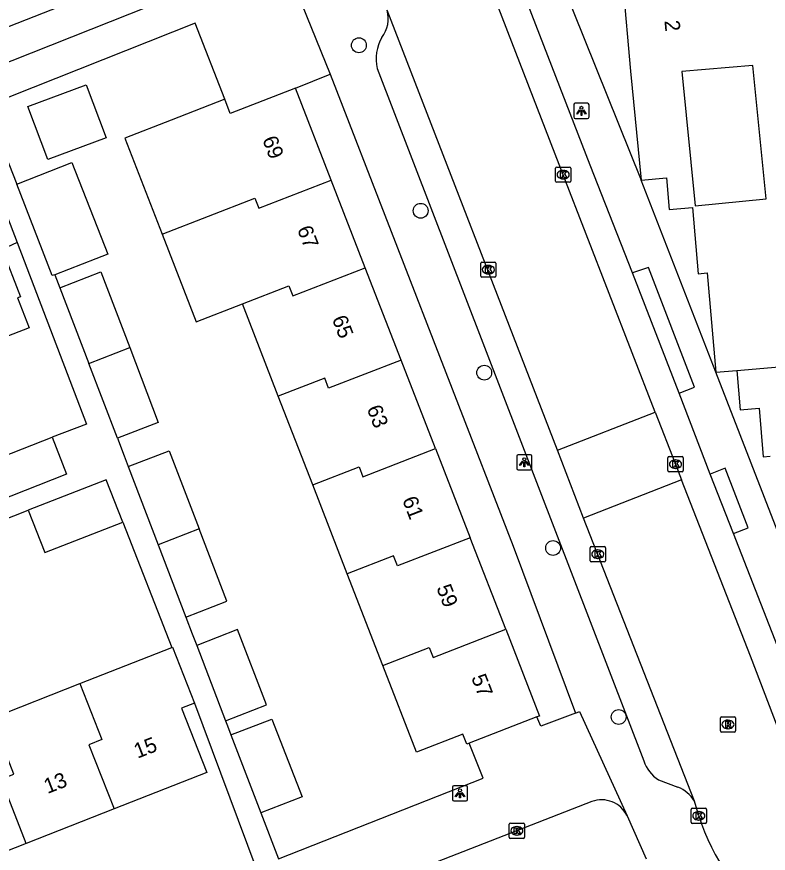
# Model space of a CAD drawing. Extents: x 162990 to 165007, y 383433 to 384336.
# Drawn here: x 164040.8 to 164090.3, y 383839.9 to 383895 of the extents above; entities that cross this region are included whole.
import ezdxf

# ---------------------------------------------------------------- set-up
doc = ezdxf.new("R2010")
doc.units = 0
for name, color, linetype in [('IMGEO_Boom', 7, 'Continuous'), ('IMGEO_Kolk', 7, 'Continuous'), ('IMGEO_Lichtpunt', 7, 'Continuous'), ('IMGEO_Pand', 7, 'Continuous'), ('IMGEO_Pand_nummerreeks', 7, 'Continuous'), ('IMGEO_Rijbaan_lokaal_open', 7, 'Continuous'), ('IMGEO_Rioolput', 7, 'Continuous'), ('IMGEO_Voetpad_open', 7, 'Continuous')]:
    doc.layers.add(name, color=color, linetype=linetype)

msp = doc.modelspace()

# ---------------------------------------------------------------- linework, layer by layer
at = {"layer": 'IMGEO_Boom'}
for centre in [(164063.325, 383893.149), (164067.392, 383882.241), (164071.582, 383871.579), (164076.118, 383860.026), (164080.438, 383848.892)]:
    msp.add_circle(centre, 0.489, dxfattribs=at)
at = {"layer": 'IMGEO_Kolk'}
for p, q in [((164076.28, 383884.197), (164076.28, 383885.049)), ((164076.355, 383885.123), (164077.207, 383885.123)), ((164077.281, 383885.049), (164077.281, 383884.197)), ((164076.768, 383884.903), (164076.793, 383884.903)), ((164077.207, 383884.123), (164076.355, 383884.123)), ((164076.791, 383884.343), (164076.766, 383884.343)), ((164071.355, 383877.937), (164071.355, 383878.789)), ((164071.43, 383878.863), (164072.282, 383878.863)), ((164071.843, 383878.643), (164071.868, 383878.643)), ((164072.356, 383878.789), (164072.356, 383877.937)), ((164071.866, 383878.083), (164071.841, 383878.083)), ((164072.282, 383877.863), (164071.43, 383877.863)), ((164083.681, 383865.121), (164083.681, 383865.973)), ((164083.756, 383866.047), (164084.608, 383866.047)), ((164084.169, 383865.827), (164084.194, 383865.827)), ((164084.682, 383865.973), (164084.682, 383865.121)), ((164084.192, 383865.267), (164084.167, 383865.267)), ((164084.608, 383865.047), (164083.756, 383865.047)), ((164078.559, 383859.19), (164078.559, 383860.042)), ((164078.634, 383860.116), (164079.486, 383860.116)), ((164079.047, 383859.896), (164079.072, 383859.896)), ((164079.56, 383860.042), (164079.56, 383859.19)), ((164079.07, 383859.336), (164079.045, 383859.336)), ((164079.486, 383859.116), (164078.634, 383859.116)), ((164085.214, 383841.956), (164085.214, 383842.808)), ((164085.289, 383842.882), (164086.141, 383842.882)), ((164085.702, 383842.662), (164085.727, 383842.662)), ((164086.215, 383842.808), (164086.215, 383841.956)), ((164085.725, 383842.102), (164085.7, 383842.102)), ((164073.233, 383840.97), (164073.233, 383841.822)), ((164073.308, 383841.896), (164074.16, 383841.896)), ((164073.721, 383841.676), (164073.746, 383841.676)), ((164074.234, 383841.822), (164074.234, 383840.97)), ((164086.141, 383841.882), (164085.289, 383841.882)), ((164073.744, 383841.116), (164073.719, 383841.116)), ((164074.16, 383840.896), (164073.308, 383840.896))]:
    msp.add_line(p, q, dxfattribs=at)
for points in [[(164076.28, 383884.197), (164076.28, 383885.049)], [(164076.355, 383885.123), (164077.207, 383885.123)], [(164077.281, 383885.049), (164077.281, 383884.197)], [(164076.601, 383884.823), (164076.724, 383884.823), (164076.724, 383884.672), (164076.854, 383884.823), (164077.018, 383884.823), (164076.872, 383884.672), (164077.025, 383884.423), (164076.873, 383884.423), (164076.788, 383884.587), (164076.724, 383884.52), (164076.724, 383884.423), (164076.601, 383884.423), (164076.601, 383884.823)], [(164077.207, 383884.123), (164076.355, 383884.123)], [(164071.355, 383877.937), (164071.355, 383878.789)], [(164071.43, 383878.863), (164072.282, 383878.863)], [(164071.676, 383878.563), (164071.799, 383878.563), (164071.799, 383878.412), (164071.929, 383878.563), (164072.093, 383878.563), (164071.947, 383878.412), (164072.1, 383878.163), (164071.948, 383878.163), (164071.863, 383878.327), (164071.799, 383878.26), (164071.799, 383878.163), (164071.676, 383878.163), (164071.676, 383878.563)], [(164072.356, 383878.789), (164072.356, 383877.937)], [(164072.282, 383877.863), (164071.43, 383877.863)], [(164083.681, 383865.121), (164083.681, 383865.973)], [(164083.756, 383866.047), (164084.608, 383866.047)], [(164084.682, 383865.973), (164084.682, 383865.121)], [(164084.002, 383865.747), (164084.125, 383865.747), (164084.125, 383865.596), (164084.255, 383865.747), (164084.419, 383865.747), (164084.273, 383865.596), (164084.426, 383865.347), (164084.274, 383865.347), (164084.189, 383865.511), (164084.125, 383865.444), (164084.125, 383865.347), (164084.002, 383865.347), (164084.002, 383865.747)], [(164084.608, 383865.047), (164083.756, 383865.047)], [(164078.559, 383859.19), (164078.559, 383860.042)], [(164078.634, 383860.116), (164079.486, 383860.116)], [(164078.88, 383859.816), (164079.003, 383859.816), (164079.003, 383859.665), (164079.133, 383859.816), (164079.297, 383859.816), (164079.151, 383859.665), (164079.304, 383859.416), (164079.152, 383859.416), (164079.067, 383859.58), (164079.003, 383859.513), (164079.003, 383859.416), (164078.88, 383859.416), (164078.88, 383859.816)], [(164079.56, 383860.042), (164079.56, 383859.19)], [(164079.486, 383859.116), (164078.634, 383859.116)], [(164085.214, 383841.956), (164085.214, 383842.808)], [(164085.289, 383842.882), (164086.141, 383842.882)], [(164086.215, 383842.808), (164086.215, 383841.956)], [(164085.535, 383842.582), (164085.658, 383842.582), (164085.658, 383842.431), (164085.788, 383842.582), (164085.952, 383842.582), (164085.806, 383842.431), (164085.959, 383842.182), (164085.807, 383842.182), (164085.722, 383842.346), (164085.658, 383842.279), (164085.658, 383842.182), (164085.535, 383842.182), (164085.535, 383842.582)], [(164073.233, 383840.97), (164073.233, 383841.822)], [(164073.308, 383841.896), (164074.16, 383841.896)], [(164073.554, 383841.596), (164073.677, 383841.596), (164073.677, 383841.445), (164073.807, 383841.596), (164073.971, 383841.596), (164073.825, 383841.445), (164073.978, 383841.196), (164073.826, 383841.196), (164073.741, 383841.36), (164073.677, 383841.293), (164073.677, 383841.196), (164073.554, 383841.196), (164073.554, 383841.596)], [(164074.234, 383841.822), (164074.234, 383840.97)], [(164086.141, 383841.882), (164085.289, 383841.882)], [(164074.16, 383840.896), (164073.308, 383840.896)]]:
    msp.add_lwpolyline(points, dxfattribs=at)
for centre, start, end in [((164076.357, 383885.047), 91.552, 178.448), ((164076.357, 383885.047), 91.552, 178.448), ((164077.205, 383885.047), 1.552, 88.448), ((164077.205, 383885.047), 1.552, 88.448), ((164076.357, 383884.199), 181.552, 268.448), ((164076.357, 383884.199), 181.552, 268.448), ((164077.205, 383884.199), 271.552, 358.448), ((164077.205, 383884.199), 271.552, 358.448), ((164071.432, 383878.787), 91.552, 178.448), ((164071.432, 383878.787), 91.552, 178.448), ((164072.28, 383878.787), 1.552, 88.448), ((164072.28, 383878.787), 1.552, 88.448), ((164071.432, 383877.939), 181.552, 268.448), ((164071.432, 383877.939), 181.552, 268.448), ((164072.28, 383877.939), 271.552, 358.448), ((164072.28, 383877.939), 271.552, 358.448), ((164083.758, 383865.971), 91.552, 178.448), ((164083.758, 383865.971), 91.552, 178.448), ((164084.606, 383865.971), 1.552, 88.448), ((164084.606, 383865.971), 1.552, 88.448), ((164083.758, 383865.123), 181.552, 268.448), ((164083.758, 383865.123), 181.552, 268.448), ((164084.606, 383865.123), 271.552, 358.448), ((164084.606, 383865.123), 271.552, 358.448), ((164078.636, 383860.04), 91.552, 178.448), ((164078.636, 383860.04), 91.552, 178.448), ((164079.484, 383860.04), 1.552, 88.448), ((164079.484, 383860.04), 1.552, 88.448), ((164078.636, 383859.192), 181.552, 268.448), ((164078.636, 383859.192), 181.552, 268.448), ((164079.484, 383859.192), 271.552, 358.448), ((164079.484, 383859.192), 271.552, 358.448), ((164085.291, 383842.806), 91.552, 178.448), ((164085.291, 383842.806), 91.552, 178.448), ((164086.139, 383842.806), 1.552, 88.448), ((164086.139, 383842.806), 1.552, 88.448), ((164073.31, 383841.82), 91.552, 178.448), ((164073.31, 383841.82), 91.552, 178.448), ((164074.158, 383841.82), 1.552, 88.448), ((164074.158, 383841.82), 1.552, 88.448), ((164085.291, 383841.958), 181.552, 268.448), ((164085.291, 383841.958), 181.552, 268.448), ((164086.139, 383841.958), 271.552, 358.448), ((164086.139, 383841.958), 271.552, 358.448), ((164073.31, 383840.972), 181.552, 268.448), ((164073.31, 383840.972), 181.552, 268.448), ((164074.158, 383840.972), 271.552, 358.448), ((164074.158, 383840.972), 271.552, 358.448)]:
    msp.add_arc(centre, 0.0765, start, end, dxfattribs=at)
for centre, major_axis, ratio, start_param, end_param in [((164076.767, 383884.623), (-0.387, 0.002), 0.722429, 4.712389, 7.853982), ((164076.792, 383884.623), (-0.39, 0.002), 0.717154, 1.570796, 4.712389), ((164071.842, 383878.363), (-0.387, 0.002), 0.722429, 4.712389, 7.853982), ((164071.867, 383878.363), (-0.39, 0.002), 0.717154, 1.570796, 4.712389), ((164084.168, 383865.547), (-0.387, 0.002), 0.722429, 4.712389, 7.853982), ((164084.193, 383865.547), (-0.39, 0.002), 0.717154, 1.570796, 4.712389), ((164079.046, 383859.616), (-0.387, 0.002), 0.722429, 4.712389, 7.853982), ((164079.071, 383859.616), (-0.39, 0.002), 0.717154, 1.570796, 4.712389), ((164085.701, 383842.382), (-0.387, 0.002), 0.722429, 4.712389, 7.853982), ((164085.726, 383842.382), (-0.39, 0.002), 0.717154, 1.570796, 4.712389), ((164073.72, 383841.396), (-0.387, 0.002), 0.722429, 4.712389, 7.853982), ((164073.745, 383841.396), (-0.39, 0.002), 0.717154, 1.570796, 4.712389)]:
    msp.add_ellipse(centre, major_axis=major_axis, ratio=ratio, start_param=start_param, end_param=end_param, dxfattribs=at)
at = {"layer": 'IMGEO_Lichtpunt'}
for p, q in [((164077.487, 383889.229), (164077.487, 383888.422)), ((164077.487, 383889.229), (164077.487, 383888.422)), ((164078.389, 383889.324), (164077.581, 383889.324)), ((164078.389, 383889.324), (164077.581, 383889.324)), ((164078.483, 383888.422), (164078.483, 383889.229)), ((164078.483, 383888.422), (164078.483, 383889.229)), ((164077.581, 383888.328), (164078.389, 383888.328)), ((164077.581, 383888.328), (164078.389, 383888.328)), ((164073.722, 383866.079), (164073.722, 383865.272)), ((164073.722, 383866.079), (164073.722, 383865.272)), ((164074.624, 383866.174), (164073.816, 383866.174)), ((164074.624, 383866.174), (164073.816, 383866.174)), ((164074.718, 383865.272), (164074.718, 383866.079)), ((164074.718, 383865.272), (164074.718, 383866.079)), ((164073.816, 383865.178), (164074.624, 383865.178)), ((164073.816, 383865.178), (164074.624, 383865.178)), ((164069.485, 383844.262), (164069.485, 383843.455)), ((164069.485, 383844.262), (164069.485, 383843.455)), ((164070.387, 383844.357), (164069.579, 383844.357)), ((164070.387, 383844.357), (164069.579, 383844.357)), ((164070.481, 383843.455), (164070.481, 383844.262)), ((164070.481, 383843.455), (164070.481, 383844.262)), ((164069.579, 383843.361), (164070.387, 383843.361)), ((164069.579, 383843.361), (164070.387, 383843.361))]:
    msp.add_line(p, q, dxfattribs=at)
for points in [[(164077.861, 383888.893), (164077.9, 383888.865), (164077.712, 383888.603), (164077.674, 383888.63), (164077.861, 383888.893)], [(164077.963, 383888.845), (164078.01, 383888.845), (164078.01, 383888.523), (164077.963, 383888.523), (164077.963, 383888.845)], [(164078.073, 383888.865), (164078.111, 383888.892), (164078.298, 383888.63), (164078.259, 383888.602), (164078.073, 383888.865)], [(164074.096, 383865.743), (164074.135, 383865.715), (164073.947, 383865.453), (164073.909, 383865.48), (164074.096, 383865.743)], [(164074.198, 383865.695), (164074.245, 383865.695), (164074.245, 383865.373), (164074.198, 383865.373), (164074.198, 383865.695)], [(164074.308, 383865.715), (164074.346, 383865.742), (164074.533, 383865.48), (164074.494, 383865.452), (164074.308, 383865.715)], [(164069.859, 383843.926), (164069.898, 383843.898), (164069.71, 383843.636), (164069.672, 383843.663), (164069.859, 383843.926)], [(164069.961, 383843.878), (164070.008, 383843.878), (164070.008, 383843.556), (164069.961, 383843.556), (164069.961, 383843.878)], [(164070.071, 383843.898), (164070.109, 383843.925), (164070.296, 383843.663), (164070.257, 383843.635), (164070.071, 383843.898)]]:
    msp.add_lwpolyline(points, dxfattribs=at)
for centre in [(164077.986, 383889.027), (164074.221, 383865.877), (164069.984, 383844.06)]:
    msp.add_circle(centre, 0.0994, dxfattribs=at)
for centre, start, end in [((164077.581, 383889.229), 90, 180), ((164077.581, 383889.229), 90, 180), ((164078.389, 383889.229), 0, 90), ((164078.389, 383889.229), 0, 90), ((164077.581, 383888.422), 180, 270), ((164077.581, 383888.422), 180, 270), ((164078.389, 383888.422), 270, 0), ((164078.389, 383888.422), 270, 360), ((164073.816, 383866.079), 90, 180), ((164073.816, 383866.079), 90, 180), ((164074.624, 383866.079), 0, 90), ((164074.624, 383866.079), 0, 90), ((164073.816, 383865.272), 180, 270), ((164073.816, 383865.272), 180, 270), ((164074.624, 383865.272), 270, 0), ((164074.624, 383865.272), 270, 360), ((164069.579, 383844.262), 90, 180), ((164069.579, 383844.262), 90, 180), ((164070.387, 383844.262), 0, 90), ((164070.387, 383844.262), 0, 90), ((164069.579, 383843.455), 180, 270), ((164069.579, 383843.455), 180, 270), ((164070.387, 383843.455), 270, 0), ((164070.387, 383843.455), 270, 360)]:
    msp.add_arc(centre, 0.0946, start, end, dxfattribs=at)
at = {"layer": 'IMGEO_Pand'}
for points in [[(164088.838, 383897.884), (164080.713, 383897.18), (164081.209, 383891.446), (164081.924, 383884.265)], [(164089.283, 383891.808), (164084.586, 383891.416), (164085.467, 383882.565), (164090.157, 383883.032), (164089.283, 383891.808)], [(164042.832, 383885.621), (164041.529, 383889.118), (164045.369, 383890.549), (164046.672, 383887.052), (164042.832, 383885.621)], [(164059.159, 383890.319), (164054.853, 383888.648), (164054.487, 383889.592)], [(164061.511, 383884.26), (164059.159, 383890.319)], [(164054.487, 383889.592), (164050.954, 383888.221), (164047.9, 383887.036), (164050.362, 383880.696)], [(164040.807, 383883.987), (164044.42, 383885.421), (164046.791, 383879.391), (164045.991, 383879.08), (164043.294, 383878.033)], [(164039.01, 383884.819), (164040.81, 383880.155)], [(164043.294, 383878.033), (164043.13, 383877.969), (164040.807, 383883.987)], [(164050.362, 383880.696), (164053.416, 383881.88), (164056.472, 383883.065), (164056.727, 383882.405), (164061.511, 383884.26)], [(164063.75, 383878.491), (164061.511, 383884.26)], [(164081.924, 383884.265), (164083.583, 383884.408), (164083.764, 383882.317), (164085.298, 383882.449), (164085.674, 383878.095), (164086.259, 383878.146), (164086.825, 383871.608)], [(164050.362, 383880.696), (164052.602, 383874.927), (164055.655, 383876.111)], [(164040.81, 383880.155), (164039.832, 383879.698), (164041.038, 383876.572), (164040.851, 383876.5), (164041.611, 383874.532), (164036.023, 383872.374), (164035.263, 383874.343), (164034.992, 383874.308)], [(164088.22, 383871.729), (164094.549, 383872.274), (164093.974, 383878.896), (164096.275, 383879.095)], [(164055.655, 383876.111), (164058.711, 383877.296), (164058.966, 383876.636), (164063.75, 383878.491)], [(164066.112, 383872.407), (164063.75, 383878.491)], [(164043.626, 383877.165), (164046.324, 383878.211), (164048.23, 383873.232)], [(164043.626, 383877.165), (164045.533, 383872.186)], [(164058.017, 383870.027), (164055.655, 383876.111)], [(164045.533, 383872.186), (164048.23, 383873.232)], [(164048.23, 383873.232), (164050.117, 383868.303), (164047.42, 383867.257)], [(164066.112, 383872.407), (164061.328, 383870.552), (164061.073, 383871.212), (164058.017, 383870.027)], [(164068.377, 383866.572), (164066.112, 383872.407)], [(164047.42, 383867.257), (164045.533, 383872.186)], [(164086.825, 383871.608), (164088.22, 383871.729)], [(164088.22, 383871.729), (164088.445, 383869.139), (164089.686, 383869.247), (164089.962, 383866.028), (164090.421, 383866.067)], [(164060.282, 383864.192), (164058.017, 383870.027)], [(164038.467, 383865.501), (164043.125, 383867.327)], [(164043.125, 383867.327), (164044.064, 383864.882), (164039.427, 383863.066)], [(164048.135, 383865.389), (164050.832, 383866.435), (164052.801, 383861.29)], [(164060.282, 383864.192), (164063.337, 383865.377), (164063.592, 383864.717), (164068.377, 383866.572)], [(164068.377, 383866.572), (164070.655, 383860.703)], [(164048.135, 383865.389), (164050.104, 383860.244)], [(164047.769, 383861.722), (164046.689, 383864.508), (164041.548, 383862.515)], [(164062.56, 383858.323), (164060.282, 383864.192)], [(164041.548, 383862.515), (164042.64, 383859.734), (164047.769, 383861.722)], [(164052.801, 383861.29), (164050.104, 383860.244)], [(164051.928, 383855.48), (164054.625, 383856.526), (164052.801, 383861.29)], [(164050.104, 383860.244), (164051.928, 383855.48)], [(164070.655, 383860.703), (164065.87, 383858.848), (164065.615, 383859.508), (164062.56, 383858.323)], [(164072.998, 383854.668), (164070.655, 383860.703)], [(164064.903, 383852.288), (164062.56, 383858.323)], [(164054.545, 383848.644), (164057.242, 383849.69), (164055.34, 383854.659), (164052.643, 383853.613)], [(164064.903, 383852.288), (164067.957, 383853.473), (164068.212, 383852.813), (164072.998, 383854.668)], [(164072.998, 383854.668), (164075.215, 383848.956), (164075.054, 383848.894)], [(164044.939, 383851.097), (164051.004, 383853.477)], [(164051.004, 383853.477), (164051.051, 383853.495), (164052.501, 383849.799)], [(164052.643, 383853.613), (164054.545, 383848.644)], [(164070.595, 383847.163), (164070.431, 383847.099), (164070.174, 383847.762), (164067.12, 383846.577), (164064.903, 383852.288)], [(164039.151, 383848.825), (164044.939, 383851.097)], [(164044.939, 383851.097), (164046.389, 383847.402), (164045.544, 383847.067), (164047.204, 383842.831)], [(164052.501, 383849.799), (164051.653, 383849.466), (164053.315, 383845.229), (164047.204, 383842.831)], [(164041.417, 383840.56), (164039.756, 383844.796), (164040.601, 383845.131), (164039.151, 383848.825)], [(164054.902, 383847.71), (164057.6, 383848.756), (164059.585, 383843.638), (164056.865, 383842.583)], [(164075.054, 383848.894), (164070.595, 383847.163)], [(164054.902, 383847.71), (164056.865, 383842.583)], [(164047.204, 383842.831), (164041.417, 383840.56)], [(164041.417, 383840.56), (164035.485, 383838.232)]]:
    msp.add_lwpolyline(points, dxfattribs=at)
at = {"layer": 'IMGEO_Rijbaan_lokaal_open'}
for points in [[(164082.85, 383868.975), (164076.778, 383884.622), (164069.372, 383903.765), (164063.223, 383919.745)], [(163987.058, 383873.134), (164000, 383878.405), (164023.091, 383887.799), (164035.209, 383892.416), (164053.748, 383899.705)], [(164076.398, 383866.47), (164065.186, 383895.454)], [(164076.398, 383866.47), (164082.85, 383868.975)], [(164082.85, 383868.975), (164084.181, 383865.546), (164084.585, 383864.511)], [(164078.129, 383861.994), (164076.398, 383866.47)], [(164084.585, 383864.511), (164078.129, 383861.994)], [(164092.19, 383845.026), (164090.94, 383848.145), (164089.109, 383852.91), (164084.585, 383864.511)], [(164085.42, 383843.356), (164078.129, 383861.994)], [(164085.716, 383842.382), (164085.42, 383843.356)]]:
    msp.add_lwpolyline(points, dxfattribs=at)
msp.add_arc((164099.3, 383846.632), 14.233, 197.3719, 232.9842, dxfattribs=at)
at = {"layer": 'IMGEO_Rioolput'}
for p, q in [((164087.135, 383847.976), (164087.135, 383848.828)), ((164087.21, 383848.902), (164088.062, 383848.902)), ((164087.623, 383848.682), (164087.648, 383848.682)), ((164088.136, 383848.828), (164088.136, 383847.976)), ((164087.646, 383848.122), (164087.621, 383848.122)), ((164088.062, 383847.902), (164087.21, 383847.902))]:
    msp.add_line(p, q, dxfattribs=at)
for points in [[(164087.135, 383847.976), (164087.135, 383848.828)], [(164087.21, 383848.902), (164088.062, 383848.902)], [(164088.136, 383848.828), (164088.136, 383847.976)], [(164087.724, 383848.6), (164087.472, 383848.602), (164087.472, 383848.202)], [(164087.472, 383848.202), (164087.596, 383848.202), (164087.596, 383848.364), (164087.607, 383848.364)], [(164087.65, 383848.521), (164087.596, 383848.521), (164087.596, 383848.44)], [(164087.596, 383848.44), (164087.648, 383848.44)], [(164087.654, 383848.335), (164087.725, 383848.202), (164087.865, 383848.202), (164087.8, 383848.328)], [(164088.062, 383847.902), (164087.21, 383847.902)]]:
    msp.add_lwpolyline(points, dxfattribs=at)
for centre, radius, start, end in [((164087.212, 383848.826), 0.0765, 91.552, 178.448), ((164087.212, 383848.826), 0.0765, 91.552, 178.448), ((164088.06, 383848.826), 0.0765, 1.552, 88.448), ((164088.06, 383848.826), 0.0765, 1.552, 88.448), ((164087.606, 383848.311), 0.0533, 26.0293, 88.6989), ((164087.632, 383848.629), 0.19, 274.7715, 282.9687), ((164087.656, 383848.425), 0.0964, 77.0061, 93.1865), ((164087.67, 383848.482), 0.0378, 276.6634, 79.6772), ((164087.723, 383848.49), 0.109, 350.3612, 89.416), ((164087.721, 383848.49), 0.112, 277.5842, 350.9817), ((164087.705, 383848.275), 0.108, 29.5134, 73.7905), ((164087.212, 383847.978), 0.0765, 181.552, 268.448), ((164087.212, 383847.978), 0.0765, 181.552, 268.448), ((164088.06, 383847.978), 0.0765, 271.552, 358.448), ((164088.06, 383847.978), 0.0765, 271.552, 358.448)]:
    msp.add_arc(centre, radius, start, end, dxfattribs=at)
for centre, major_axis, ratio, start_param, end_param in [((164087.622, 383848.402), (-0.387, 0.002), 0.722429, 4.712389, 7.853982), ((164087.647, 383848.402), (-0.39, 0.002), 0.717154, 1.570796, 4.712389)]:
    msp.add_ellipse(centre, major_axis=major_axis, ratio=ratio, start_param=start_param, end_param=end_param, dxfattribs=at)
at = {"layer": 'IMGEO_Voetpad_open'}
for points in [[(164068.286, 383919.487), (164073.671, 383905.271), (164077.431, 383895.396), (164081.924, 383884.265)], [(164081.34, 383878.155), (164078.565, 383885.251), (164071.143, 383904.452), (164069.442, 383908.881)], [(164057.713, 383900.477), (164061.445, 383891.253)], [(164000, 383876.082), (164050.894, 383896.295)], [(164054.487, 383889.592), (164052.546, 383894.614), (164038.761, 383889.135)], [(164059.159, 383890.319), (164061.445, 383891.253)], [(164061.445, 383891.253), (164073.49, 383860.143), (164077.601, 383849.152)], [(164064.538, 383891.614), (164082.085, 383846.003)], [(164038.761, 383889.135), (164040.807, 383883.987)], [(164086.825, 383871.608), (164081.924, 383884.265)], [(164040.81, 383880.155), (164045.389, 383868.193), (164043.125, 383867.327)], [(164084.413, 383870.236), (164085.436, 383870.633), (164082.39, 383878.515), (164081.34, 383878.155)], [(164043.294, 383878.033), (164043.626, 383877.165)], [(164084.413, 383870.236), (164081.34, 383878.155)], [(164096.302, 383847.237), (164086.825, 383871.608)], [(164086.463, 383864.889), (164084.413, 383870.236)], [(164047.42, 383867.257), (164047.866, 383866.091), (164048.135, 383865.389)], [(164087.999, 383860.98), (164088.972, 383861.361), (164087.447, 383865.287), (164086.463, 383864.889)], [(164087.999, 383860.98), (164086.463, 383864.889)], [(164039.683, 383861.792), (164040.602, 383862.148), (164041.548, 383862.515)], [(164047.769, 383861.722), (164051.004, 383853.477)], [(164092.683, 383848.872), (164090.893, 383853.561), (164087.999, 383860.98)], [(164051.928, 383855.48), (164052.355, 383854.365), (164052.643, 383853.613)], [(164052.501, 383849.799), (164056.539, 383838.966)], [(164077.601, 383849.152), (164077.857, 383849.249), (164080.985, 383842.386)], [(164077.601, 383849.152), (164075.304, 383848.279), (164075.054, 383848.894)], [(164054.545, 383848.644), (164054.67, 383848.317), (164054.902, 383847.71)], [(164058.026, 383839.551), (164071.502, 383844.855), (164070.595, 383847.163)], [(164083.065, 383844.754), (164084.334, 383844.266)], [(164078.669, 383843.317), (164013.314, 383817.827)], [(164056.865, 383842.583), (164058.026, 383839.551)], [(164080.985, 383842.386), (164082.241, 383839.542)]]:
    msp.add_lwpolyline(points, dxfattribs=at)
for centre, radius, start, end in [((164063.268, 383894.894), 1.998, 321.8812, 16.2861), ((164067.22, 383892.263), 2.759, 149.5932, 193.6137), ((164084.27, 383846.708), 2.296, 197.8886, 238.3488), ((164083.581, 383842.264), 2.139, 30.7, 69.3782), ((164079.319, 383841.589), 1.846, 25.5725, 110.6286)]:
    msp.add_arc(centre, radius, start, end, dxfattribs=at)

# ---------------------------------------------------------------- texts
at = {"layer": 'IMGEO_Pand_nummerreeks'}
for s, rotation, p in [('2', 274.9444, (164083.451, 383894.764)), ('69', 291.2164, (164056.948, 383886.947)), ('67', 291.2164, (164059.242, 383881.038)), ('65', 291.2149, (164061.536, 383875.129)), ('63', 291.2149, (164063.83, 383869.22)), ('61', 291.2149, (164066.164, 383863.206)), ('59', 291.2149, (164068.417, 383857.402)), ('57', 291.2164, (164070.711, 383851.493)), ('15', 21.4286, (164048.746, 383846.142)), ('13', 21.4265, (164042.817, 383843.816))]:
    msp.add_text(s, height=1, rotation=rotation, dxfattribs=at).set_placement(p)

doc.saveas('drawing.dxf')
